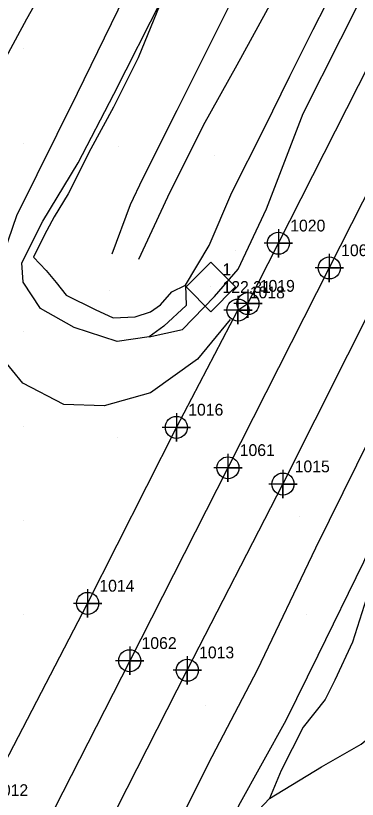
# Model space of a CAD drawing. Extents: x 2062781 to 2066835, y 358981 to 366501.
# Drawn here: x 2063402.2 to 2063474.6, y 360167.2 to 360333.3 of the extents above; entities that cross this region are included whole.
import ezdxf

# ---------------------------------------------------------------- set-up
doc = ezdxf.new("R2010")
doc.units = 0
for name, color, linetype in [('CTL Supplemental Horizontal and Vertical CELL', 7, 'Continuous'), ('CTL Supplemental Horizontal and Vertical Cogo Elevation', 7, 'Continuous'), ('CTL Supplemental Horizontal and Vertical Cogo Number', 7, 'Continuous'), ('Exist DTM Crownline', 7, 'Continuous'), ('Exist DTM Crownline Cogo Number', 7, 'Continuous'), ('Exist DTM Crownline Cogo Point CELL', 7, 'Continuous'), ('Exist Roads EOP', 7, 'Continuous'), ('Exist Roads EOP Cogo Number', 7, 'Continuous'), ('Exist Roads EOP Cogo Point CELL', 7, 'Continuous'), ('PH Exist DTM Breakline', 7, 'Continuous'), ('PH Exist DTM Point', 7, 'Continuous')]:
    doc.layers.add(name, color=color, linetype=linetype)

msp = doc.modelspace()

# ---------------------------------------------------------------- linework, layer by layer
at = {"layer": 'CTL Supplemental Horizontal and Vertical CELL'}
msp.add_line((2063443.49, 360275.79), (2063443.49, 360275.79), dxfattribs=at)
msp.add_lwpolyline([(2063438.28, 360275.8), (2063443.52, 360281.04), (2063448.77, 360275.79), (2063443.53, 360270.55)], close=True, dxfattribs=at)
at = {"layer": 'Exist DTM Crownline'}
msp.add_lwpolyline([(2063750.55, 360833.69), (2063727.84, 360789.3), (2063705.93, 360746.41), (2063683.92, 360702.88), (2063663.24, 360662.2), (2063641.44, 360619.31), (2063619.27, 360575.63), (2063598.51, 360534.74), (2063576.26, 360491.01), (2063554.11, 360448.07), (2063531.69, 360403.69), (2063510.6, 360362.17), (2063489.74, 360321.58), (2063468.62, 360279.83), (2063447.14, 360237.46), (2063426.34, 360196.56), (2063406.83, 360158.2), (2063384.9, 360114.87), (2063362.69, 360071.39), (2063342.05, 360030.63), (2063319.97, 359987.39), (2063296.38, 359941.39)], dxfattribs=at)
at = {"layer": 'Exist DTM Crownline Cogo Point CELL'}
for points in [[(2063468.62, 360282.83), (2063468.62, 360276.83), (2063468.62, 360279.83), (2063471.62, 360279.83), (2063465.62, 360279.83)], [(2063468.62, 360282.83), (2063468.62, 360276.83), (2063468.62, 360279.83), (2063471.62, 360279.83), (2063465.62, 360279.83)], [(2063468.62, 360282.83), (2063468.62, 360276.83), (2063468.62, 360279.83), (2063471.62, 360279.83), (2063465.62, 360279.83)], [(2063447.14, 360240.46), (2063447.14, 360234.46), (2063447.14, 360237.46), (2063450.14, 360237.46), (2063444.14, 360237.46)], [(2063447.14, 360240.46), (2063447.14, 360234.46), (2063447.14, 360237.46), (2063450.14, 360237.46), (2063444.14, 360237.46)], [(2063447.14, 360240.46), (2063447.14, 360234.46), (2063447.14, 360237.46), (2063450.14, 360237.46), (2063444.14, 360237.46)], [(2063426.34, 360199.56), (2063426.34, 360193.56), (2063426.34, 360196.56), (2063429.34, 360196.56), (2063423.34, 360196.56)], [(2063426.34, 360199.56), (2063426.34, 360193.56), (2063426.34, 360196.56), (2063429.34, 360196.56), (2063423.34, 360196.56)], [(2063426.34, 360199.56), (2063426.34, 360193.56), (2063426.34, 360196.56), (2063429.34, 360196.56), (2063423.34, 360196.56)]]:
    msp.add_lwpolyline(points, dxfattribs=at)
for centre in [(2063468.62, 360279.83), (2063468.62, 360279.83), (2063468.62, 360279.83), (2063447.14, 360237.46), (2063447.14, 360237.46), (2063447.14, 360237.46), (2063426.34, 360196.56), (2063426.34, 360196.56), (2063426.34, 360196.56)]:
    msp.add_circle(centre, 2.34, dxfattribs=at)
at = {"layer": 'Exist Roads EOP'}
for points in [[(2063286.47, 359947.64), (2063309.41, 359993.28), (2063331.5, 360036.62), (2063353.47, 360079.37), (2063374.09, 360120.61), (2063394.89, 360165.38), (2063417.4, 360208.71), (2063436.23, 360246.03), (2063449.27, 360270.89), (2063451.38, 360272.28), (2063457.84, 360285.06), (2063479.58, 360327.99), (2063500.63, 360369.12), (2063521.45, 360410.21), (2063543.5, 360453.45), (2063565.77, 360497.25), (2063587.25, 360539.79), (2063609.2, 360582.5), (2063630.76, 360625.39), (2063652.41, 360668.3), (2063674.4, 360710.54), (2063695.41, 360752.05), (2063717.28, 360794.95), (2063739.23, 360837.72)], [(2063307.08, 359936.09), (2063330.79, 359982.25), (2063353.21, 360026.63), (2063373.94, 360067.35), (2063395.33, 360109.66), (2063417.3, 360152.86), (2063438.53, 360194.56), (2063458.78, 360234.01), (2063479.37, 360275.02), (2063500.83, 360316.36), (2063521.71, 360358), (2063542.56, 360398.65), (2063564.98, 360442.66), (2063586.95, 360486.19), (2063608.7, 360528.89), (2063630.33, 360571.32), (2063652.02, 360613.69), (2063674.28, 360656.66), (2063695.45, 360699.25), (2063716.63, 360740.88), (2063738.76, 360783.94), (2063760.61, 360827.22)]]:
    msp.add_lwpolyline(points, dxfattribs=at)
at = {"layer": 'Exist Roads EOP Cogo Point CELL'}
for points in [[(2063457.84, 360288.06), (2063457.84, 360282.06), (2063457.84, 360285.06), (2063460.84, 360285.06), (2063454.84, 360285.06)], [(2063457.84, 360288.06), (2063457.84, 360282.06), (2063457.84, 360285.06), (2063460.84, 360285.06), (2063454.84, 360285.06)], [(2063457.84, 360288.06), (2063457.84, 360282.06), (2063457.84, 360285.06), (2063460.84, 360285.06), (2063454.84, 360285.06)], [(2063451.38, 360275.28), (2063451.38, 360269.28), (2063451.38, 360272.28), (2063454.38, 360272.28), (2063448.38, 360272.28)], [(2063451.38, 360275.28), (2063451.38, 360269.28), (2063451.38, 360272.28), (2063454.38, 360272.28), (2063448.38, 360272.28)], [(2063451.38, 360275.28), (2063451.38, 360269.28), (2063451.38, 360272.28), (2063454.38, 360272.28), (2063448.38, 360272.28)], [(2063449.27, 360273.89), (2063449.27, 360267.89), (2063449.27, 360270.89), (2063452.27, 360270.89), (2063446.27, 360270.89)], [(2063449.27, 360273.89), (2063449.27, 360267.89), (2063449.27, 360270.89), (2063452.27, 360270.89), (2063446.27, 360270.89)], [(2063449.27, 360273.89), (2063449.27, 360267.89), (2063449.27, 360270.89), (2063452.27, 360270.89), (2063446.27, 360270.89)], [(2063436.23, 360249.03), (2063436.23, 360243.03), (2063436.23, 360246.03), (2063439.23, 360246.03), (2063433.23, 360246.03)], [(2063436.23, 360249.03), (2063436.23, 360243.03), (2063436.23, 360246.03), (2063439.23, 360246.03), (2063433.23, 360246.03)], [(2063436.23, 360249.03), (2063436.23, 360243.03), (2063436.23, 360246.03), (2063439.23, 360246.03), (2063433.23, 360246.03)], [(2063458.78, 360237.01), (2063458.78, 360231.01), (2063458.78, 360234.01), (2063461.78, 360234.01), (2063455.78, 360234.01)], [(2063458.78, 360237.01), (2063458.78, 360231.01), (2063458.78, 360234.01), (2063461.78, 360234.01), (2063455.78, 360234.01)], [(2063458.78, 360237.01), (2063458.78, 360231.01), (2063458.78, 360234.01), (2063461.78, 360234.01), (2063455.78, 360234.01)], [(2063417.4, 360211.71), (2063417.4, 360205.71), (2063417.4, 360208.71), (2063420.4, 360208.71), (2063414.4, 360208.71)], [(2063417.4, 360211.71), (2063417.4, 360205.71), (2063417.4, 360208.71), (2063420.4, 360208.71), (2063414.4, 360208.71)], [(2063417.4, 360211.71), (2063417.4, 360205.71), (2063417.4, 360208.71), (2063420.4, 360208.71), (2063414.4, 360208.71)], [(2063438.53, 360197.56), (2063438.53, 360191.56), (2063438.53, 360194.56), (2063441.53, 360194.56), (2063435.53, 360194.56)], [(2063438.53, 360197.56), (2063438.53, 360191.56), (2063438.53, 360194.56), (2063441.53, 360194.56), (2063435.53, 360194.56)], [(2063438.53, 360197.56), (2063438.53, 360191.56), (2063438.53, 360194.56), (2063441.53, 360194.56), (2063435.53, 360194.56)]]:
    msp.add_lwpolyline(points, dxfattribs=at)
for centre in [(2063457.84, 360285.06), (2063457.84, 360285.06), (2063457.84, 360285.06), (2063449.27, 360270.89), (2063449.27, 360270.89), (2063449.27, 360270.89), (2063451.38, 360272.28), (2063451.38, 360272.28), (2063451.38, 360272.28), (2063436.23, 360246.03), (2063436.23, 360246.03), (2063436.23, 360246.03), (2063458.78, 360234.01), (2063458.78, 360234.01), (2063458.78, 360234.01), (2063417.4, 360208.71), (2063417.4, 360208.71), (2063417.4, 360208.71), (2063438.53, 360194.56), (2063438.53, 360194.56), (2063438.53, 360194.56)]:
    msp.add_circle(centre, 2.34, dxfattribs=at)
at = {"layer": 'PH Exist DTM Breakline'}
for points in [[(2063514.24, 360517.45), (2063506.81, 360504.26), (2063498.88, 360489.63), (2063491.1, 360476.82), (2063484.14, 360464.66), (2063474.28, 360447.48), (2063465.28, 360432.44), (2063456.53, 360417.68), (2063439.65, 360392.9), (2063428.77, 360375.55), (2063417.26, 360355.3), (2063404.49, 360332.55), (2063393.83, 360312.89), (2063383, 360291.8), (2063377.12, 360279.21)], [(2063402.4, 360290.93), (2063415.3, 360316.9), (2063428.18, 360343.42), (2063440.82, 360369.89), (2063453.55, 360394.63), (2063463.55, 360413.3), (2063470.82, 360425.75), (2063482, 360444.92), (2063491.73, 360462.27), (2063500.44, 360476.82), (2063510.57, 360493.81), (2063521.64, 360513.27)], [(2063430.43, 360265.23), (2063423.7, 360264.21), (2063414.54, 360267.18), (2063407.4, 360271.21), (2063403.77, 360276.81), (2063403.48, 360280.88), (2063407.93, 360289.72), (2063415.38, 360302.09), (2063422.98, 360316.69), (2063433.37, 360337.22), (2063441.08, 360356.49), (2063453.67, 360382.75), (2063459.43, 360394.24), (2063466.96, 360411), (2063469.93, 360416.69), (2063476.18, 360428.36), (2063483.08, 360441.9), (2063491.47, 360457.26), (2063499.96, 360471.82), (2063506.48, 360484.18), (2063515.09, 360497.08), (2063518.47, 360503.17), (2063523.54, 360510.37)], [(2063535.55, 360498.08), (2063527.6, 360484.6), (2063514.79, 360463.73), (2063502.81, 360440.49), (2063493.38, 360421.15), (2063480.43, 360396.7), (2063458.76, 360356.29), (2063451.19, 360343.11), (2063436.31, 360313.22), (2063429.05, 360298.74), (2063426.42, 360293.21), (2063422.55, 360282.78)], [(2063428.27, 360281.66), (2063434.38, 360294.92), (2063441.96, 360310.06), (2063449.08, 360322.9), (2063456.78, 360337.03), (2063463.89, 360350.37), (2063471.71, 360365.54), (2063482.14, 360384.88), (2063485.72, 360390.57), (2063493.78, 360405.43), (2063501.99, 360419.68), (2063510.22, 360432.91), (2063517.62, 360446.05), (2063524.93, 360461.59), (2063532.19, 360474.08), (2063537.18, 360484.04), (2063539.87, 360496.82), (2063531.23, 360479.15), (2063526.58, 360469.88)], [(2063438.15, 360276.18), (2063443.2, 360284.59), (2063448, 360295.79), (2063454.81, 360309.38), (2063460.26, 360320.49), (2063465.22, 360330.38), (2063470.69, 360341.21), (2063474.8, 360351.3), (2063480.01, 360361.7), (2063483.73, 360369.12), (2063488.68, 360377.8), (2063492.9, 360385.52), (2063501.06, 360400.29), (2063507.48, 360413.08), (2063514.15, 360426.38), (2063520.55, 360437.08), (2063528.67, 360452.4), (2063536.94, 360467.6), (2063545.23, 360484.01), (2063550.93, 360495.58)], [(2063430.43, 360265.23), (2063437.54, 360266.8), (2063444.29, 360273.78), (2063449.28, 360279.58), (2063455.28, 360292.36), (2063463.1, 360312.59), (2063471.04, 360328.39), (2063480.49, 360347.26), (2063487.64, 360361.51), (2063495.05, 360376.31), (2063503.12, 360392.41), (2063510.16, 360406.19), (2063517.65, 360420.44), (2063524.31, 360439.13), (2063528.67, 360452.4)], [(2063433.37, 360337.22), (2063428.1, 360324.35), (2063422.87, 360313.91), (2063418.11, 360305.05), (2063413.29, 360295.57), (2063410.33, 360290.63), (2063408.76, 360287.74), (2063407.94, 360286.11), (2063405.95, 360282.13), (2063408.6, 360279.3), (2063410.72, 360276.75), (2063412.9, 360274.06), (2063419.01, 360271), (2063422.84, 360269.22), (2063427.47, 360269.45), (2063430.75, 360270.52), (2063432.88, 360272.02), (2063435.27, 360274.75), (2063438.15, 360276.18), (2063438.28, 360271.84), (2063433.54, 360267.47), (2063430.43, 360265.23)], [(2063447.59, 360268.91), (2063440.73, 360260.51), (2063430.71, 360253.33), (2063420.92, 360250.62), (2063412.35, 360250.89), (2063403.66, 360255.43), (2063397.05, 360263.44), (2063396.07, 360270.97), (2063398.88, 360280.65), (2063402.4, 360290.93)], [(2063519.4, 360266.45), (2063512.25, 360275.25), (2063507.51, 360283.25), (2063503.54, 360285.24), (2063498.8, 360285.56), (2063492.85, 360277.94), (2063485.77, 360263.8), (2063477.25, 360243.88), (2063465.7, 360220.43), (2063453.32, 360194.54), (2063442.94, 360174.71), (2063436.49, 360161.61), (2063428.8, 360146.36), (2063421.29, 360131.65), (2063414.03, 360117.16), (2063404.68, 360098.63), (2063397.22, 360091.02), (2063395.56, 360089.61), (2063405.09, 360085.33), (2063410.62, 360089.46), (2063414.8, 360093.7), (2063418.41, 360099.45)], [(2063459.51, 360183.94), (2063466.28, 360197.74), (2063475.91, 360217.55), (2063484.36, 360237.36), (2063491.45, 360253.17), (2063497.47, 360264.89), (2063505.2, 360268.04), (2063516.21, 360262.52)], [(2063489.63, 360114.12), (2063484.62, 360118.75), (2063476.18, 360120.99), (2063469.6, 360124.1), (2063453.3, 360132.27), (2063449.89, 360135.74), (2063448.06, 360144), (2063447.32, 360153.34), (2063449.23, 360160.21), (2063455.97, 360167.35), (2063466.98, 360174.08), (2063475.34, 360178.9), (2063483.46, 360185.6), (2063492.98, 360194.35), (2063499.25, 360202.33), (2063506.33, 360212.59), (2063509.66, 360223.57), (2063515.06, 360234.41), (2063518.84, 360241.96), (2063522.71, 360253.82), (2063522.29, 360262.82), (2063519.4, 360266.45)], [(2063518.62, 360258.86), (2063511.91, 360259.53), (2063504.09, 360258.82), (2063497.27, 360251.95), (2063488.26, 360233.88), (2063481.85, 360221.09), (2063476.47, 360209.82), (2063473.55, 360200.51), (2063469.82, 360192.46), (2063467.77, 360188.37), (2063463.07, 360182.52), (2063458.45, 360173.31), (2063455.97, 360167.35)], [(2063428.29, 360117.34), (2063428.91, 360121.03), (2063428.37, 360128.27), (2063428.66, 360133.7), (2063429.35, 360139.2), (2063432.92, 360144.09), (2063437.77, 360148.58), (2063442.15, 360153.87), (2063444.56, 360155.43), (2063445.94, 360155.22), (2063449.47, 360165.89), (2063459.51, 360183.94)]]:
    msp.add_lwpolyline(points, dxfattribs=at)
at = {"layer": 'PH Exist DTM Point'}
for p, q in [((2063403.92, 360326.29), (2063403.92, 360326.29)), ((2063403.92, 360306.29), (2063403.92, 360306.29)), ((2063423.95, 360305.52), (2063423.95, 360305.52)), ((2063444.29, 360303.58), (2063444.29, 360303.58)), ((2063448.65, 360283.46), (2063448.65, 360283.46)), ((2063421.96, 360275.12), (2063421.96, 360275.12)), ((2063403.92, 360266.29), (2063403.92, 360266.29)), ((2063403.92, 360246.29), (2063403.92, 360246.29)), ((2063423.82, 360243.99), (2063423.82, 360243.99)), ((2063462.3, 360227.1), (2063462.3, 360227.1)), ((2063403.92, 360226.29), (2063403.92, 360226.29)), ((2063403.92, 360206.29), (2063403.92, 360206.29)), ((2063463.73, 360206.39), (2063463.73, 360206.39)), ((2063442.45, 360187.02), (2063442.45, 360187.02))]:
    msp.add_line(p, q, dxfattribs=at)

# ---------------------------------------------------------------- texts
at = {"layer": 'CTL Supplemental Horizontal and Vertical Cogo Elevation'}
msp.add_text('122.31', height=2.5, dxfattribs=at).set_placement((2063445.99, 360274.54))
at = {"layer": 'CTL Supplemental Horizontal and Vertical Cogo Number'}
msp.add_text('1', height=2.5, dxfattribs=at).set_placement((2063445.99, 360278.29))
at = {"layer": 'Exist DTM Crownline Cogo Number'}
for s, p in [('1060', (2063471.12, 360282.33)), ('1060', (2063471.12, 360282.33)), ('1060', (2063471.12, 360282.33)), ('1061', (2063449.64, 360239.96)), ('1061', (2063449.64, 360239.96)), ('1061', (2063449.64, 360239.96)), ('1062', (2063428.84, 360199.06)), ('1062', (2063428.84, 360199.06)), ('1062', (2063428.84, 360199.06))]:
    msp.add_text(s, height=2.5, dxfattribs=at).set_placement(p)
at = {"layer": 'Exist Roads EOP Cogo Number'}
for s, p in [('1020', (2063460.34, 360287.56)), ('1020', (2063460.34, 360287.56)), ('1020', (2063460.34, 360287.56)), ('1019', (2063453.88, 360274.78)), ('1019', (2063453.88, 360274.78)), ('1019', (2063453.88, 360274.78)), ('1018', (2063451.77, 360273.39)), ('1018', (2063451.77, 360273.39)), ('1018', (2063451.77, 360273.39)), ('1016', (2063438.73, 360248.53)), ('1016', (2063438.73, 360248.53)), ('1016', (2063438.73, 360248.53)), ('1015', (2063461.28, 360236.51)), ('1015', (2063461.28, 360236.51)), ('1015', (2063461.28, 360236.51)), ('1014', (2063419.9, 360211.21)), ('1014', (2063419.9, 360211.21)), ('1014', (2063419.9, 360211.21)), ('1013', (2063441.03, 360197.07)), ('1013', (2063441.03, 360197.07)), ('1013', (2063441.03, 360197.07)), ('1012', (2063397.39, 360167.88)), ('1012', (2063397.39, 360167.88)), ('1012', (2063397.39, 360167.88))]:
    msp.add_text(s, height=2.5, dxfattribs=at).set_placement(p)

doc.saveas('drawing.dxf')
